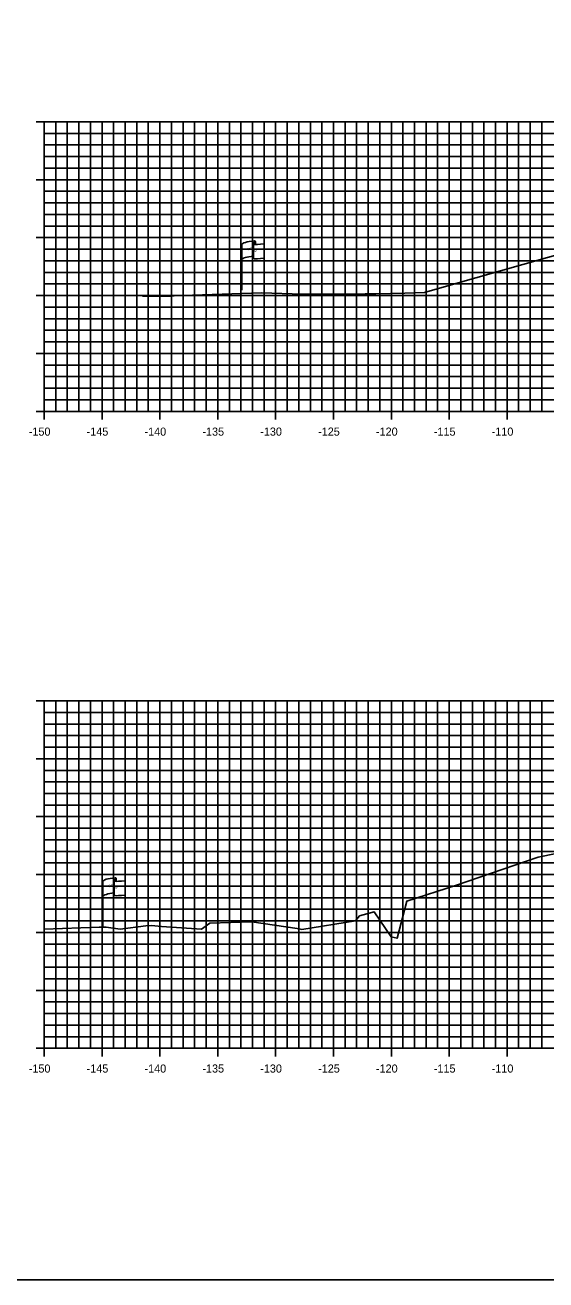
# Model space of a CAD drawing. Extents: x 674939 to 678919, y 750652 to 765176.
# Drawn here: x 678596.9 to 678641.9, y 761506.3 to 761614.6 of the extents above; entities that cross this region are included whole.
import ezdxf

# ---------------------------------------------------------------- set-up
doc = ezdxf.new("R2010")
doc.units = 0
for name, color, linetype in [('R_Axis', 7, 'Continuous'), ('R_Axis Annot', 7, 'Continuous'), ('R_Exist Surface', 7, 'Continuous'), ('R_Grid', 7, 'Continuous'), ('R_No Plot', 7, 'Continuous'), ('S_EXIST_ROW', 7, 'Continuous')]:
    doc.layers.add(name, color=color, linetype=linetype)

msp = doc.modelspace()

# ---------------------------------------------------------------- linework, layer by layer
at = {"layer": 'R_Axis'}
for p, q in [((678597.83, 761606.29), (678599.23, 761606.29)), ((678598.53, 761581.29), (678598.53, 761606.29)), ((678598.53, 761605.29), (678598.88, 761605.29)), ((678598.53, 761604.29), (678598.88, 761604.29)), ((678598.53, 761603.29), (678598.88, 761603.29)), ((678598.53, 761602.29), (678598.88, 761602.29)), ((678597.83, 761601.29), (678599.23, 761601.29)), ((678598.53, 761600.29), (678598.88, 761600.29)), ((678598.53, 761599.29), (678598.88, 761599.29)), ((678598.53, 761598.29), (678598.88, 761598.29)), ((678598.53, 761597.29), (678598.88, 761597.29)), ((678597.83, 761596.29), (678599.23, 761596.29)), ((678598.53, 761595.29), (678598.88, 761595.29)), ((678598.53, 761594.29), (678598.88, 761594.29)), ((678598.53, 761593.29), (678598.88, 761593.29)), ((678598.53, 761592.29), (678598.88, 761592.29)), ((678597.83, 761591.29), (678599.23, 761591.29)), ((678598.53, 761590.29), (678598.88, 761590.29)), ((678598.53, 761589.29), (678598.88, 761589.29)), ((678598.53, 761588.29), (678598.88, 761588.29)), ((678598.53, 761587.29), (678598.88, 761587.29)), ((678597.83, 761586.29), (678599.23, 761586.29)), ((678598.53, 761585.29), (678598.88, 761585.29)), ((678598.53, 761584.29), (678598.88, 761584.29)), ((678598.53, 761583.29), (678598.88, 761583.29)), ((678597.83, 761581.29), (678599.23, 761581.29)), ((678598.53, 761582.29), (678598.88, 761582.29)), ((678598.53, 761580.59), (678598.53, 761581.99)), ((678598.53, 761581.29), (678898.53, 761581.29)), ((678603.53, 761580.59), (678603.53, 761581.99)), ((678608.53, 761580.59), (678608.53, 761581.99)), ((678613.53, 761580.59), (678613.53, 761581.99)), ((678618.53, 761580.59), (678618.53, 761581.99)), ((678623.53, 761580.59), (678623.53, 761581.99)), ((678628.53, 761580.59), (678628.53, 761581.99)), ((678633.53, 761580.59), (678633.53, 761581.99)), ((678638.53, 761580.59), (678638.53, 761581.99)), ((678597.83, 761556.29), (678599.23, 761556.29)), ((678598.53, 761526.29), (678598.53, 761556.29)), ((678598.53, 761555.29), (678598.88, 761555.29)), ((678598.53, 761554.29), (678598.88, 761554.29)), ((678598.53, 761553.29), (678598.88, 761553.29)), ((678598.53, 761552.29), (678598.88, 761552.29)), ((678597.83, 761551.29), (678599.23, 761551.29)), ((678598.53, 761550.29), (678598.88, 761550.29)), ((678598.53, 761549.29), (678598.88, 761549.29)), ((678598.53, 761548.29), (678598.88, 761548.29)), ((678598.53, 761547.29), (678598.88, 761547.29)), ((678597.83, 761546.29), (678599.23, 761546.29)), ((678598.53, 761545.29), (678598.88, 761545.29)), ((678598.53, 761544.29), (678598.88, 761544.29)), ((678598.53, 761543.29), (678598.88, 761543.29)), ((678598.53, 761542.29), (678598.88, 761542.29)), ((678597.83, 761541.29), (678599.23, 761541.29)), ((678598.53, 761540.29), (678598.88, 761540.29)), ((678598.53, 761539.29), (678598.88, 761539.29)), ((678598.53, 761538.29), (678598.88, 761538.29)), ((678598.53, 761537.29), (678598.88, 761537.29)), ((678597.83, 761536.29), (678599.23, 761536.29)), ((678598.53, 761535.29), (678598.88, 761535.29)), ((678598.53, 761534.29), (678598.88, 761534.29)), ((678598.53, 761533.29), (678598.88, 761533.29)), ((678598.53, 761532.29), (678598.88, 761532.29)), ((678597.83, 761531.29), (678599.23, 761531.29)), ((678598.53, 761530.29), (678598.88, 761530.29)), ((678598.53, 761529.29), (678598.88, 761529.29)), ((678598.53, 761528.29), (678598.88, 761528.29)), ((678598.53, 761527.29), (678598.88, 761527.29)), ((678597.83, 761526.29), (678599.23, 761526.29)), ((678598.53, 761525.59), (678598.53, 761526.99)), ((678598.53, 761526.29), (678898.53, 761526.29)), ((678603.53, 761525.59), (678603.53, 761526.99)), ((678608.53, 761525.59), (678608.53, 761526.99)), ((678613.53, 761525.59), (678613.53, 761526.99)), ((678618.53, 761525.59), (678618.53, 761526.99)), ((678623.53, 761525.59), (678623.53, 761526.99)), ((678628.53, 761525.59), (678628.53, 761526.99)), ((678633.53, 761525.59), (678633.53, 761526.99)), ((678638.53, 761525.59), (678638.53, 761526.99))]:
    msp.add_line(p, q, dxfattribs=at)
at = {"layer": 'R_Exist Surface'}
for points in [[(678607.04, 761591.25), (678608.1, 761591.24), (678609.54, 761591.24), (678609.76, 761591.27), (678611.35, 761591.33), (678617.31, 761591.52), (678620.85, 761591.4), (678622.06, 761591.4), (678626.28, 761591.44), (678627.2, 761591.44), (678629.7, 761591.49), (678631.38, 761591.55), (678633.89, 761592.26), (678648.01, 761596.27)], [(678598.53, 761536.58), (678603.27, 761536.75), (678603.88, 761536.74), (678605.1, 761536.57), (678607.31, 761536.85), (678607.8, 761536.9), (678608.68, 761536.8), (678612.13, 761536.57), (678612.84, 761537.08), (678616.46, 761537.21), (678620.38, 761536.62), (678620.56, 761536.59), (678620.8, 761536.56), (678625.42, 761537.29), (678625.78, 761537.73), (678627.04, 761538.08), (678628.52, 761535.92), (678629.02, 761535.79), (678629.86, 761538.98), (678634.17, 761540.38), (678641.21, 761542.79), (678653.51, 761545.29)]]:
    msp.add_lwpolyline(points, dxfattribs=at)
at = {"layer": 'R_Grid'}
for p, q in [((678598.53, 761606.29), (678898.53, 761606.29)), ((678598.53, 761581.29), (678598.53, 761606.29)), ((678599.53, 761581.29), (678599.53, 761606.29)), ((678600.53, 761581.29), (678600.53, 761606.29)), ((678601.53, 761581.29), (678601.53, 761606.29)), ((678602.53, 761581.29), (678602.53, 761606.29)), ((678603.53, 761581.29), (678603.53, 761606.29)), ((678604.53, 761581.29), (678604.53, 761606.29)), ((678605.53, 761581.29), (678605.53, 761606.29)), ((678606.53, 761581.29), (678606.53, 761606.29)), ((678607.53, 761581.29), (678607.53, 761606.29)), ((678608.53, 761581.29), (678608.53, 761606.29)), ((678609.53, 761581.29), (678609.53, 761606.29)), ((678610.53, 761581.29), (678610.53, 761606.29)), ((678611.53, 761581.29), (678611.53, 761606.29)), ((678612.53, 761581.29), (678612.53, 761606.29)), ((678613.53, 761581.29), (678613.53, 761606.29)), ((678614.53, 761581.29), (678614.53, 761606.29)), ((678615.53, 761581.29), (678615.53, 761606.29)), ((678616.53, 761581.29), (678616.53, 761606.29)), ((678617.53, 761581.29), (678617.53, 761606.29)), ((678618.53, 761581.29), (678618.53, 761606.29)), ((678619.53, 761581.29), (678619.53, 761606.29)), ((678620.53, 761581.29), (678620.53, 761606.29)), ((678621.53, 761581.29), (678621.53, 761606.29)), ((678622.53, 761581.29), (678622.53, 761606.29)), ((678623.53, 761581.29), (678623.53, 761606.29)), ((678624.53, 761581.29), (678624.53, 761606.29)), ((678625.53, 761581.29), (678625.53, 761606.29)), ((678626.53, 761581.29), (678626.53, 761606.29)), ((678627.53, 761581.29), (678627.53, 761606.29)), ((678628.53, 761581.29), (678628.53, 761606.29)), ((678629.53, 761581.29), (678629.53, 761606.29)), ((678630.53, 761581.29), (678630.53, 761606.29)), ((678631.53, 761581.29), (678631.53, 761606.29)), ((678632.53, 761581.29), (678632.53, 761606.29)), ((678633.53, 761581.29), (678633.53, 761606.29)), ((678634.53, 761581.29), (678634.53, 761606.29)), ((678635.53, 761581.29), (678635.53, 761606.29)), ((678636.53, 761581.29), (678636.53, 761606.29)), ((678637.53, 761581.29), (678637.53, 761606.29)), ((678638.53, 761581.29), (678638.53, 761606.29)), ((678639.53, 761581.29), (678639.53, 761606.29)), ((678640.53, 761581.29), (678640.53, 761606.29)), ((678641.53, 761581.29), (678641.53, 761606.29)), ((678598.53, 761605.29), (678898.53, 761605.29)), ((678598.53, 761604.29), (678898.53, 761604.29)), ((678598.53, 761603.29), (678898.53, 761603.29)), ((678598.53, 761602.29), (678898.53, 761602.29)), ((678598.53, 761601.29), (678898.53, 761601.29)), ((678598.53, 761600.29), (678898.53, 761600.29)), ((678598.53, 761599.29), (678898.53, 761599.29)), ((678598.53, 761598.29), (678898.53, 761598.29)), ((678598.53, 761597.29), (678898.53, 761597.29)), ((678598.53, 761596.29), (678898.53, 761596.29)), ((678598.53, 761595.29), (678898.53, 761595.29)), ((678598.53, 761594.29), (678898.53, 761594.29)), ((678598.53, 761593.29), (678898.53, 761593.29)), ((678598.53, 761592.29), (678898.53, 761592.29)), ((678598.53, 761591.29), (678898.53, 761591.29)), ((678598.53, 761590.29), (678898.53, 761590.29)), ((678598.53, 761589.29), (678898.53, 761589.29)), ((678598.53, 761588.29), (678898.53, 761588.29)), ((678598.53, 761587.29), (678898.53, 761587.29)), ((678598.53, 761586.29), (678898.53, 761586.29)), ((678598.53, 761585.29), (678898.53, 761585.29)), ((678598.53, 761584.29), (678898.53, 761584.29)), ((678598.53, 761583.29), (678898.53, 761583.29)), ((678598.53, 761582.29), (678898.53, 761582.29)), ((678598.53, 761581.29), (678898.53, 761581.29)), ((678598.53, 761556.29), (678898.53, 761556.29)), ((678598.53, 761526.29), (678598.53, 761556.29)), ((678598.53, 761555.29), (678898.53, 761555.29)), ((678599.53, 761526.29), (678599.53, 761556.29)), ((678600.53, 761526.29), (678600.53, 761556.29)), ((678601.53, 761526.29), (678601.53, 761556.29)), ((678602.53, 761526.29), (678602.53, 761556.29)), ((678603.53, 761526.29), (678603.53, 761556.29)), ((678604.53, 761526.29), (678604.53, 761556.29)), ((678605.53, 761526.29), (678605.53, 761556.29)), ((678606.53, 761526.29), (678606.53, 761556.29)), ((678607.53, 761526.29), (678607.53, 761556.29)), ((678608.53, 761526.29), (678608.53, 761556.29)), ((678609.53, 761526.29), (678609.53, 761556.29)), ((678610.53, 761526.29), (678610.53, 761556.29)), ((678611.53, 761526.29), (678611.53, 761556.29)), ((678612.53, 761526.29), (678612.53, 761556.29)), ((678613.53, 761526.29), (678613.53, 761556.29)), ((678614.53, 761526.29), (678614.53, 761556.29)), ((678615.53, 761526.29), (678615.53, 761556.29)), ((678616.53, 761526.29), (678616.53, 761556.29)), ((678617.53, 761526.29), (678617.53, 761556.29)), ((678618.53, 761526.29), (678618.53, 761556.29)), ((678619.53, 761526.29), (678619.53, 761556.29)), ((678620.53, 761526.29), (678620.53, 761556.29)), ((678621.53, 761526.29), (678621.53, 761556.29)), ((678622.53, 761526.29), (678622.53, 761556.29)), ((678623.53, 761526.29), (678623.53, 761556.29)), ((678624.53, 761526.29), (678624.53, 761556.29)), ((678625.53, 761526.29), (678625.53, 761556.29)), ((678626.53, 761526.29), (678626.53, 761556.29)), ((678627.53, 761526.29), (678627.53, 761556.29)), ((678628.53, 761526.29), (678628.53, 761556.29)), ((678629.53, 761526.29), (678629.53, 761556.29)), ((678630.53, 761526.29), (678630.53, 761556.29)), ((678631.53, 761526.29), (678631.53, 761556.29)), ((678632.53, 761526.29), (678632.53, 761556.29)), ((678633.53, 761526.29), (678633.53, 761556.29)), ((678634.53, 761526.29), (678634.53, 761556.29)), ((678635.53, 761526.29), (678635.53, 761556.29)), ((678636.53, 761526.29), (678636.53, 761556.29)), ((678637.53, 761526.29), (678637.53, 761556.29)), ((678638.53, 761526.29), (678638.53, 761556.29)), ((678639.53, 761526.29), (678639.53, 761556.29)), ((678640.53, 761526.29), (678640.53, 761556.29)), ((678641.53, 761526.29), (678641.53, 761556.29)), ((678598.53, 761554.29), (678898.53, 761554.29)), ((678598.53, 761553.29), (678898.53, 761553.29)), ((678598.53, 761552.29), (678898.53, 761552.29)), ((678598.53, 761551.29), (678898.53, 761551.29)), ((678598.53, 761550.29), (678898.53, 761550.29)), ((678598.53, 761549.29), (678898.53, 761549.29)), ((678598.53, 761548.29), (678898.53, 761548.29)), ((678598.53, 761547.29), (678898.53, 761547.29)), ((678598.53, 761546.29), (678898.53, 761546.29)), ((678598.53, 761545.29), (678898.53, 761545.29)), ((678598.53, 761544.29), (678898.53, 761544.29)), ((678598.53, 761543.29), (678898.53, 761543.29)), ((678598.53, 761542.29), (678898.53, 761542.29)), ((678598.53, 761541.29), (678898.53, 761541.29)), ((678598.53, 761540.29), (678898.53, 761540.29)), ((678598.53, 761539.29), (678898.53, 761539.29)), ((678598.53, 761538.29), (678898.53, 761538.29)), ((678598.53, 761537.29), (678898.53, 761537.29)), ((678598.53, 761536.29), (678898.53, 761536.29)), ((678598.53, 761535.29), (678898.53, 761535.29)), ((678598.53, 761534.29), (678898.53, 761534.29)), ((678598.53, 761533.29), (678898.53, 761533.29)), ((678598.53, 761532.29), (678898.53, 761532.29)), ((678598.53, 761531.29), (678898.53, 761531.29)), ((678598.53, 761530.29), (678898.53, 761530.29)), ((678598.53, 761529.29), (678898.53, 761529.29)), ((678598.53, 761528.29), (678898.53, 761528.29)), ((678598.53, 761527.29), (678898.53, 761527.29)), ((678598.53, 761526.29), (678898.53, 761526.29))]:
    msp.add_line(p, q, dxfattribs=at)
at = {"layer": 'R_No Plot'}
msp.add_lwpolyline([(678578.53, 761506.29), (678918.53, 761506.29), (678918.53, 761726.29), (678578.53, 761726.29)], close=True, dxfattribs=at)
at = {"layer": 'S_EXIST_ROW'}
for p, q in [((678615.62, 761591.74), (678615.62, 761595.69)), ((678616.61, 761595.79), (678616.61, 761595.77)), ((678616.61, 761595.77), (678616.61, 761594.55)), ((678616.78, 761595.94), (678616.78, 761595.7)), ((678617.55, 761595.75), (678617.55, 761594.51)), ((678603.59, 761536.74), (678603.59, 761540.69)), ((678604.59, 761540.79), (678604.59, 761540.77)), ((678604.59, 761540.77), (678604.59, 761539.55)), ((678604.76, 761540.94), (678604.76, 761540.7)), ((678605.53, 761540.75), (678605.53, 761539.51))]:
    msp.add_line(p, q, dxfattribs=at)
for centre, radius, start, end in [((678616.69, 761595.79), 0.078, 88.6458, 274.2828), ((678616.7, 761595.94), 0.0783, 263.0712, 93.9564), ((678616.69, 761594.55), 0.0783, 180, 273.9564), ((678604.67, 761540.79), 0.078, 88.6458, 274.2828), ((678604.68, 761540.94), 0.0783, 263.0712, 93.9564), ((678604.67, 761539.55), 0.0783, 180, 273.9564)]:
    msp.add_arc(centre, radius, start, end, dxfattribs=at)
for centre, major_axis, ratio, start_param, end_param in [((678617.2, 761595.73), (-1.58, -0.04), 0.19887, 5.030368, 6.283185), ((678617.9, 761595.85), (-1.23, -0.13), 0.052933, 0.159456, 1.268315), ((678617.19, 761594.42), (-1.58, -0.04), 0.19887, 5.083035, 6.194897), ((678617.9, 761594.61), (-1.23, -0.13), 0.052933, 0.159456, 1.268315), ((678605.18, 761540.73), (-1.58, -0.04), 0.19887, 5.030368, 6.283185), ((678605.88, 761540.85), (-1.23, -0.13), 0.052933, 0.159456, 1.268315), ((678605.17, 761539.42), (-1.58, -0.04), 0.19887, 5.083035, 6.194897), ((678605.88, 761539.61), (-1.23, -0.13), 0.052933, 0.159456, 1.268315)]:
    msp.add_ellipse(centre, major_axis=major_axis, ratio=ratio, start_param=start_param, end_param=end_param, dxfattribs=at)

# ---------------------------------------------------------------- texts
at = {"layer": 'R_Axis Annot'}
for s, p in [('-150', (678597.2, 761579.19)), ('-145', (678602.2, 761579.19)), ('-140', (678607.2, 761579.19)), ('-135', (678612.2, 761579.19)), ('-130', (678617.2, 761579.19)), ('-125', (678622.2, 761579.19)), ('-120', (678627.2, 761579.19)), ('-115', (678632.2, 761579.19)), ('-110', (678637.2, 761579.19)), ('-150', (678597.2, 761524.19)), ('-145', (678602.2, 761524.19)), ('-140', (678607.2, 761524.19)), ('-135', (678612.2, 761524.19)), ('-130', (678617.2, 761524.19)), ('-125', (678622.2, 761524.19)), ('-120', (678627.2, 761524.19)), ('-115', (678632.2, 761524.19)), ('-110', (678637.2, 761524.19))]:
    msp.add_text(s, height=0.7, dxfattribs=at).set_placement(p)
at = {"layer": 'S_EXIST_ROW'}
for s, height, rotation, p in [('R ', 0.2, 9.9884, (678616.13, 761595.19)), (' O', 0.2, 9.9884, (678616.28, 761595.24)), ('DWB 11-9-07', 0.01, 90, (678616.78, 761595.7)), ('W', 0.2, 351.1788, (678616.61, 761595.07)), ('DWB 11-9-07', 0.01, 5.0717, (678617.44, 761594.5)), ('DWB 11-9-07', 0.01, 90, (678615.61, 761591.74)), ('R ', 0.2, 9.9884, (678604.11, 761540.19)), (' O', 0.2, 9.9884, (678604.26, 761540.24)), ('W', 0.2, 351.1788, (678604.59, 761540.07)), ('DWB 11-9-07', 0.01, 90, (678604.76, 761540.7)), ('DWB 11-9-07', 0.01, 5.0717, (678605.42, 761539.5)), ('DWB 11-9-07', 0.01, 90, (678603.59, 761536.74))]:
    msp.add_text(s, height=height, rotation=rotation, dxfattribs=at).set_placement(p)

doc.saveas('drawing.dxf')
